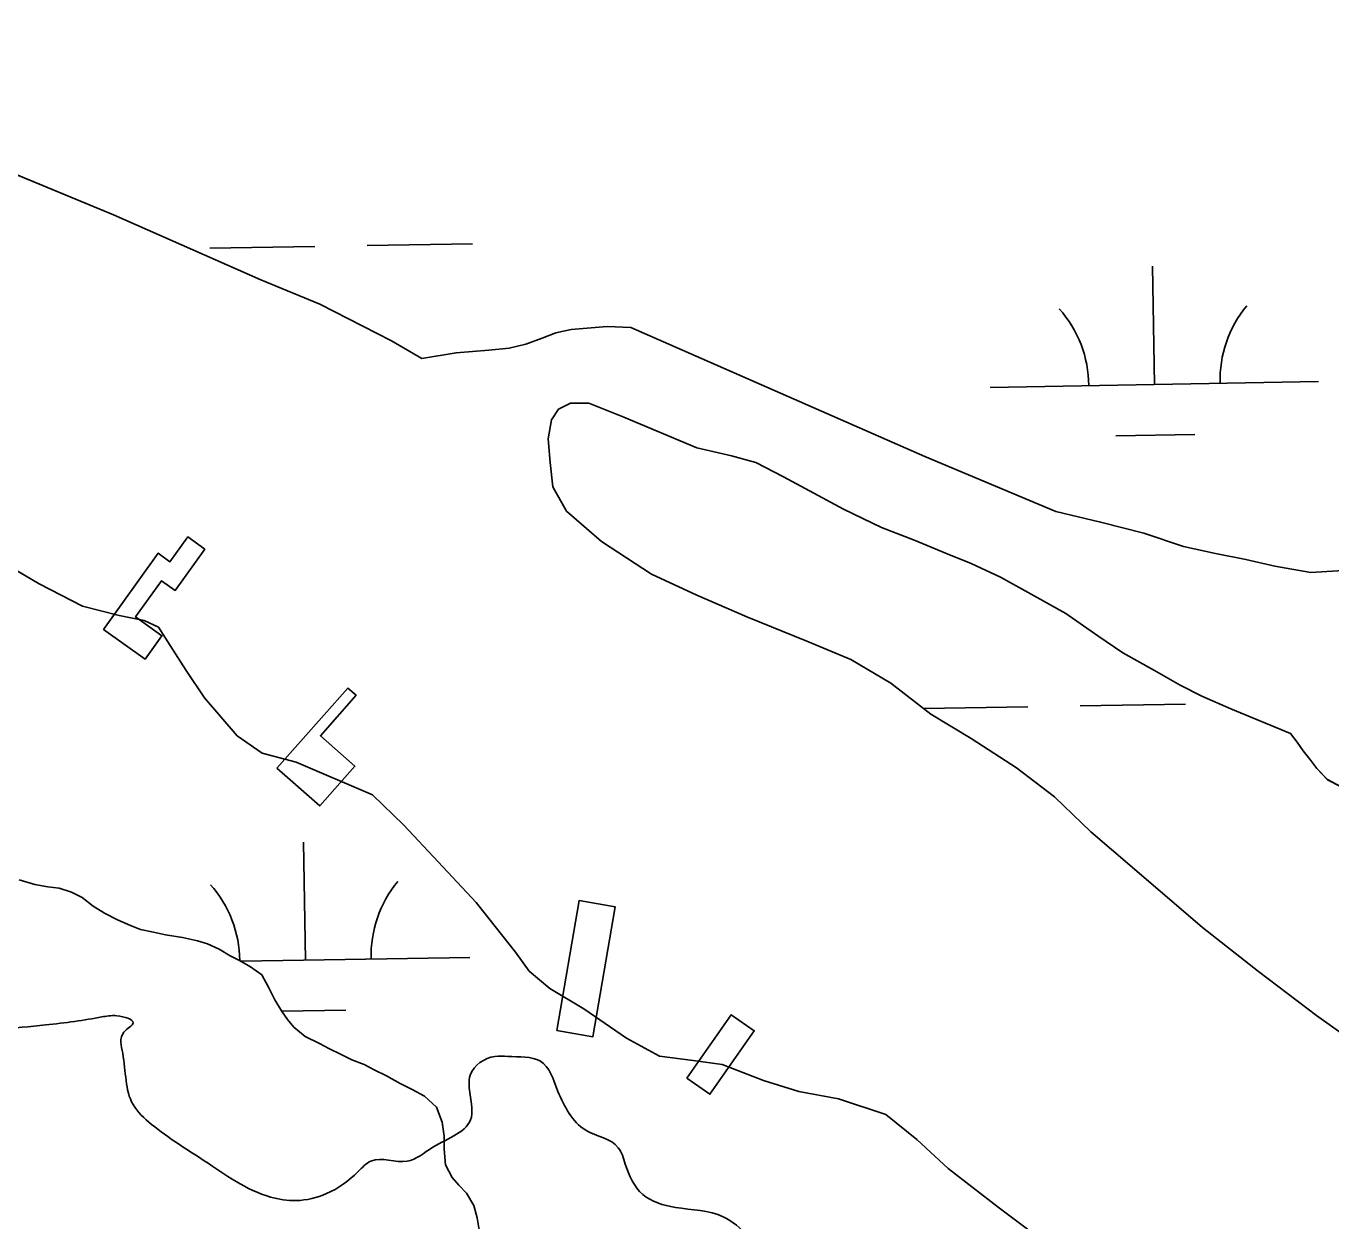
# Model space of a CAD drawing. Extents: x 3892998 to 3931244, y 278583 to 304547.
# Drawn here: x 3910286.4 to 3910683.6, y 284461.9 to 284825.8 of the extents above; entities that cross this region are included whole.
import ezdxf

# ---------------------------------------------------------------- set-up
doc = ezdxf.new("R2010")
doc.units = 0
for name, color, linetype in [('V-CHAN-DOCK', 7, 'Continuous'), ('V-RIVR-EDGE', 7, 'Continuous'), ('V-TOPO-SHOR', 7, 'Continuous'), ('V-WETL-SWMP', 7, 'Continuous')]:
    doc.layers.add(name, color=color, linetype=linetype)

msp = doc.modelspace()

# ---------------------------------------------------------------- linework, layer by layer
at = {"layer": 'V-CHAN-DOCK'}
for points in [[(3910309.98, 284642.03), (3910326.54, 284665.21), (3910330.16, 284662.62), (3910335.56, 284670.18), (3910340.75, 284666.47), (3910331.77, 284653.9), (3910327.61, 284656.87), (3910319.72, 284645.82), (3910327.73, 284640.1), (3910322.65, 284632.99)], [(3910447.98, 284519.88), (3910454.73, 284559.45), (3910465.69, 284557.58), (3910458.94, 284518.01)], [(3910487.55, 284505.4), (3910501.06, 284524.7), (3910508.06, 284519.81), (3910494.55, 284500.5)]]:
    msp.add_lwpolyline(points, close=True, dxfattribs=at)
msp.add_lwpolyline([(3910362.74, 284599.76), (3910384.33, 284624.19), (3910386.85, 284621.97), (3910375.95, 284609.64), (3910386.45, 284600.36), (3910375.76, 284588.27), (3910362.74, 284599.76)], dxfattribs=at)
at = {"layer": 'V-RIVR-EDGE'}
for points in [[(3909509.27, 284876.24), (3909501.09, 284871.29), (3909496.46, 284867.75), (3909493.96, 284859.94), (3909494.27, 284843.24), (3909496.74, 284837.55), (3909501.35, 284834.7), (3909506.32, 284832.91), (3909513.42, 284828.28), (3909517.66, 284820.45), (3909526.87, 284811.55), (3909531.49, 284811.54), (3909538.6, 284812.94), (3909542.15, 284812.58), (3909537.87, 284807.97), (3909538.23, 284806.19), (3909546.74, 284800.49), (3909559.51, 284794.77), (3909567.32, 284794.4), (3909574.78, 284794.73), (3909582.96, 284795.43), (3909585.79, 284794), (3909585.43, 284788.67), (3909586.12, 284784.41), (3909589.67, 284780.84), (3909603.5, 284773.35), (3909607.76, 284771.92), (3909609.88, 284766.23), (3909616.56, 284737.8), (3909620.09, 284728.55), (3909630.02, 284724.98), (3909647.77, 284718.89), (3909663.39, 284715.3), (3909670.5, 284716.35), (3909674.05, 284717.41), (3909677.6, 284715.62), (3909682.56, 284711.35), (3909690.02, 284710.62), (3909703.86, 284706.68), (3909719.14, 284706.64), (3909728.02, 284709.11), (3909742.6, 284716.17), (3909757.9, 284726.79), (3909771.78, 284737.77), (3909773.56, 284737.76), (3909776.4, 284737.4), (3909776.4, 284735.98), (3909746.14, 284709.77), (3909725.13, 284687.44), (3909707.33, 284672.57), (3909682.77, 284650.25), (3909663.89, 284629.34), (3909648.21, 284609.13), (3909637.52, 284594.24), (3909636.09, 284590.69), (3909636.79, 284587.14), (3909639.98, 284586.78), (3909645.31, 284586.76), (3909651, 284589.23), (3909663.46, 284601.28), (3909692.32, 284637.44), (3909710.13, 284655.51), (3909739.32, 284679.59), (3909766.37, 284702.62), (3909785.24, 284721.4), (3909788.8, 284725.29), (3909792, 284725.29), (3909797.32, 284721.72), (3909809.37, 284710.33), (3909827.82, 284701.4), (3909841.31, 284699.59), (3909853.74, 284699.2), (3909863.69, 284701.31), (3909871.17, 284706.26), (3909874.72, 284708.74), (3909879.34, 284706.24), (3909889.24, 284689.17), (3909894.89, 284675.66), (3909900.19, 284665.7), (3909908.35, 284660), (3909914.38, 284658.92), (3909919.36, 284658.55), (3909921.48, 284656.06), (3909925.37, 284649.3), (3909929.27, 284645.38), (3909936.01, 284640.75), (3909948.07, 284633.61), (3909969.36, 284624.68), (3909991.37, 284621.07), (3910003.1, 284623.89), (3910009.85, 284625.64), (3910021.22, 284625.97), (3910038.97, 284621.67), (3910062.06, 284620.54), (3910072.36, 284620.87), (3910079.47, 284622.63), (3910086.23, 284628.3), (3910088.37, 284632.2), (3910091.93, 284634.68), (3910096.55, 284633.96), (3910097.59, 284623.3), (3910102.87, 284607.3), (3910113.14, 284595.2), (3910126.25, 284580.96), (3910139.38, 284574.53), (3910155, 284572.71), (3910158.9, 284569.15), (3910162.78, 284557.07), (3910166.67, 284550.66), (3910179.45, 284546.72), (3910184.42, 284546.71), (3910189.04, 284547.77), (3910194.37, 284547.4), (3910200.39, 284540.99), (3910204.66, 284541.33), (3910213.18, 284541.31), (3910220.98, 284533.48), (3910242.61, 284521.35), (3910263.92, 284519.87), (3910292.34, 284521.58), (3910309.4, 284524.02), (3910314.02, 284524.37), (3910318.99, 284522.22), (3910316.14, 284519.39), (3910315.77, 284513), (3910318.93, 284497.36), (3910324.59, 284491.31), (3910340.55, 284480.26), (3910360.77, 284469.19), (3910368.58, 284468.11), (3910377.82, 284470.22), (3910387.43, 284476.94), (3910391.35, 284480.13), (3910402.36, 284480.1), (3910410.18, 284484.35), (3910421.93, 284493.55), (3910421.94, 284497.46), (3910421.24, 284503.15), (3910421.6, 284506.34), (3910429.08, 284512.01), (3910432.98, 284512), (3910442.93, 284510.55), (3910448.23, 284501.3)], [(3910448.23, 284501.3), (3910456.73, 284489.56), (3910466.66, 284484.21), (3910468.78, 284479.23), (3910474.08, 284469.98), (3910484.02, 284466.05), (3910498.58, 284463.17), (3910506.38, 284457.47), (3910520.21, 284447.13), (3910527.64, 284438.94), (3910527.28, 284434.33), (3910524.07, 284428.3), (3910518.36, 284419.43), (3910514.42, 284407.36), (3910513.69, 284399.91), (3910516.17, 284393.51), (3910522.91, 284390.65), (3910531.78, 284389.2), (3910541.37, 284388.47), (3910547.05, 284387.04), (3910547.4, 284383.48), (3910544.55, 284378.52), (3910543.47, 284373.55), (3910544.52, 284367.86), (3910546.64, 284362.53), (3910545.56, 284359.69), (3910540.94, 284355.44), (3910522.8, 284348.38), (3910514.62, 284344.49), (3910506.81, 284344.15), (3910492.24, 284342.06), (3910484.06, 284338.88), (3910481.57, 284334.98), (3910477.63, 284322.2), (3910471.9, 284305.17), (3910466.2, 284299.5), (3910457.67, 284295.26), (3910442.39, 284293.16), (3910430.31, 284292.84), (3910412.9, 284290.39), (3910401.52, 284283.32), (3910394.74, 284271.26), (3910392.22, 284258.83), (3910392.55, 284249.95), (3910394.98, 284243.36)]]:
    msp.add_spline(points, degree=3, dxfattribs=at)
at = {"layer": 'V-TOPO-SHOR'}
for points in [[(3910406.85, 284724.48), (3910397.64, 284729.88), (3910375.81, 284741.08), (3910357.79, 284748.48), (3910312.94, 284768.28), (3910267.49, 284787.08)], [(3910406.85, 284724.48), (3910417.26, 284726.29), (3910427.27, 284727.09), (3910433.47, 284727.7), (3910438.48, 284728.9), (3910443.48, 284730.71), (3910447.68, 284732.31), (3910452.29, 284733.31), (3910463.29, 284734.32), (3910470.5, 284733.92), (3910560, 284694.72), (3910599.85, 284677.92), (3910613.46, 284674.73), (3910626.68, 284671.33), (3910638.69, 284667.33), (3910648.5, 284665.13), (3910657.71, 284663.34), (3910666.52, 284661.34), (3910677.53, 284659.34), (3910687.34, 284659.95)], [(3910450.91, 284678.06), (3910446.7, 284685.46), (3910445.9, 284692.87), (3910445.29, 284700.08), (3910446.29, 284705.88), (3910448.49, 284709.09), (3910452.1, 284710.89), (3910457.7, 284710.89), (3910468.31, 284706.69), (3910490.54, 284697.29), (3910501.15, 284694.9), (3910508.56, 284692.9), (3910516.97, 284688.5), (3910526.18, 284683.5), (3910535.19, 284678.7), (3910546.8, 284673.1), (3910557.01, 284669.1), (3910566.82, 284665.1), (3910574.03, 284662.1), (3910583.04, 284657.9), (3910593.25, 284652.3), (3910602.86, 284646.9), (3910612.68, 284640.1), (3910620.29, 284634.89), (3910629.9, 284629.49), (3910637.71, 284625.09), (3910644.31, 284621.69), (3910653.12, 284617.89), (3910671.34, 284610.29)], [(3910524, 284638.46), (3910505.77, 284645.85), (3910490.56, 284652.45), (3910476.74, 284658.85), (3910461.52, 284668.85), (3910450.91, 284678.06)], [(3910274.74, 284665.08), (3910290.32, 284655.9), (3910303.5, 284649.11), (3910314.69, 284646.32), (3910322.28, 284644.73), (3910326.67, 284642.73), (3910330.27, 284637.14), (3910335.06, 284629.56), (3910340.66, 284621.17), (3910350.65, 284609.59), (3910358.24, 284604.4), (3910368.63, 284601.61), (3910391.8, 284591.64), (3910401.39, 284582.45), (3910411.78, 284571.28), (3910423.36, 284558.9), (3910435.35, 284543.73)], [(3910792.33, 284439.99), (3910781.12, 284446.39), (3910768.9, 284455.59), (3910758.69, 284464.8), (3910749.08, 284474), (3910735.86, 284484.6), (3910723.04, 284494.21), (3910707.82, 284504.81), (3910693.61, 284514.22), (3910679.19, 284524.42), (3910661.57, 284537.82), (3910644.54, 284551.23), (3910623.12, 284569.63), (3910610.5, 284580.44), (3910599.48, 284591.04), (3910587.87, 284599.85), (3910574.06, 284608.85), (3910561.84, 284616.25), (3910549.62, 284625.66), (3910537.41, 284632.85), (3910524, 284638.46)], [(3910671.34, 284610.29), (3910673.35, 284607.69), (3910675.15, 284605.09), (3910677.15, 284602.49), (3910679.35, 284599.69), (3910682.56, 284596.28), (3910686.77, 284594.09)], [(3910435.35, 284543.73), (3910439.56, 284537.92), (3910445.77, 284532.72), (3910456.18, 284526.52), (3910469.2, 284517.52), (3910479.21, 284512.12), (3910489.42, 284510.72), (3910498.23, 284509.52), (3910510.84, 284504.72), (3910521.65, 284501.33), (3910533.66, 284499.13), (3910548.08, 284494.33), (3910557.49, 284486.73), (3910567.1, 284477.92), (3910582.32, 284466.12), (3910596.94, 284455.12)]]:
    msp.add_lwpolyline(points, dxfattribs=at)
at = {"layer": 'V-WETL-SWMP'}
for p, q in [((3910312.94, 284768.28), (3910267.49, 284787.08)), ((3910357.79, 284748.48), (3910312.94, 284768.28)), ((3910342.26, 284758.08), (3910374.25, 284758.63)), ((3910390.25, 284758.91), (3910422.25, 284759.46)), ((3910629.86, 284716.62), (3910629.24, 284752.61)), ((3910375.81, 284741.08), (3910357.79, 284748.48)), ((3910397.64, 284729.88), (3910375.81, 284741.08)), ((3910463.3, 284734.32), (3910452.29, 284733.31)), ((3910470.5, 284733.92), (3910463.3, 284734.32)), ((3910560, 284694.72), (3910470.5, 284733.92)), ((3910406.85, 284724.48), (3910397.64, 284729.88)), ((3910443.48, 284730.7), (3910438.47, 284728.9)), ((3910447.68, 284732.31), (3910443.48, 284730.7)), ((3910452.29, 284733.31), (3910447.68, 284732.31)), ((3910417.26, 284726.29), (3910406.85, 284724.48)), ((3910427.27, 284727.09), (3910417.26, 284726.29)), ((3910433.47, 284727.7), (3910427.27, 284727.09)), ((3910438.47, 284728.9), (3910433.47, 284727.7)), ((3910579.87, 284715.75), (3910679.86, 284717.49)), ((3910618.13, 284700.98), (3910642.13, 284701.4)), ((3910599.85, 284677.92), (3910560, 284694.72)), ((3910613.46, 284674.73), (3910599.85, 284677.92)), ((3910626.68, 284671.33), (3910613.46, 284674.73)), ((3910638.69, 284667.33), (3910626.68, 284671.33)), ((3910648.5, 284665.13), (3910638.69, 284667.33)), ((3910274.74, 284665.08), (3910290.32, 284655.9)), ((3910657.71, 284663.34), (3910648.5, 284665.13)), ((3910666.52, 284661.34), (3910657.71, 284663.34)), ((3910677.53, 284659.34), (3910666.52, 284661.34)), ((3910687.34, 284659.95), (3910677.53, 284659.34)), ((3910290.32, 284655.9), (3910303.5, 284649.11)), ((3910303.5, 284649.11), (3910314.69, 284646.32)), ((3910314.69, 284646.32), (3910322.27, 284644.73)), ((3910322.27, 284644.73), (3910326.67, 284642.73)), ((3910326.67, 284642.73), (3910330.27, 284637.14)), ((3910330.27, 284637.14), (3910335.06, 284629.56)), ((3910335.06, 284629.56), (3910340.66, 284621.17)), ((3910340.66, 284621.17), (3910350.65, 284609.59)), ((3910559.58, 284617.94), (3910591.32, 284618.49)), ((3910607.31, 284618.77), (3910639.29, 284619.32)), ((3910350.65, 284609.59), (3910358.24, 284604.4)), ((3910358.24, 284604.4), (3910368.63, 284601.61)), ((3910368.63, 284601.61), (3910391.8, 284591.64)), ((3910391.8, 284591.64), (3910401.39, 284582.46)), ((3910401.39, 284582.46), (3910411.78, 284571.28)), ((3910371.42, 284541.31), (3910370.8, 284577.3)), ((3910411.78, 284571.28), (3910423.36, 284558.9)), ((3910289.02, 284564.4), (3910284.23, 284565.79)), ((3910293.01, 284563.6), (3910289.02, 284564.4)), ((3910296.41, 284563.2), (3910293.01, 284563.6)), ((3910300.2, 284562.01), (3910296.41, 284563.2)), ((3910303.4, 284560.41), (3910300.2, 284562.01)), ((3910306.8, 284557.81), (3910303.4, 284560.41)), ((3910423.36, 284558.9), (3910435.35, 284543.73)), ((3910310.19, 284555.62), (3910306.8, 284557.81)), ((3910314.19, 284553.62), (3910310.19, 284555.62)), ((3910318.18, 284551.83), (3910314.19, 284553.62)), ((3910321.18, 284550.63), (3910318.18, 284551.83)), ((3910325.17, 284549.83), (3910321.18, 284550.63)), ((3910328.77, 284549.04), (3910325.17, 284549.83)), ((3910333.96, 284548.24), (3910328.77, 284549.04)), ((3910338.55, 284547.24), (3910333.96, 284548.24)), ((3910341.55, 284546.25), (3910338.55, 284547.24)), ((3910345.15, 284544.65), (3910341.55, 284546.25)), ((3910348.54, 284542.66), (3910345.15, 284544.65)), ((3910435.35, 284543.73), (3910439.56, 284537.92)), ((3910351.34, 284541.26), (3910348.54, 284542.66)), ((3910354.73, 284539.26), (3910351.34, 284541.26)), ((3910351.83, 284540.97), (3910421.41, 284542.17)), ((3910358.13, 284536.87), (3910354.73, 284539.26)), ((3910360.13, 284533.07), (3910358.13, 284536.87)), ((3910439.56, 284537.92), (3910445.77, 284532.72)), ((3910362.13, 284529.28), (3910360.13, 284533.07)), ((3910445.77, 284532.72), (3910456.18, 284526.52)), ((3910364.13, 284525.89), (3910362.13, 284529.28)), ((3910365.92, 284523.29), (3910364.13, 284525.89)), ((3910364.22, 284525.75), (3910383.69, 284526.09)), ((3910367.92, 284520.9), (3910365.92, 284523.29)), ((3910456.18, 284526.52), (3910469.2, 284517.52)), ((3910371.32, 284518.1), (3910367.92, 284520.9)), ((3910375.71, 284515.91), (3910371.32, 284518.1)), ((3910378.71, 284514.31), (3910375.71, 284515.91)), ((3910469.2, 284517.52), (3910479.21, 284512.12)), ((3910382.1, 284512.71), (3910378.71, 284514.31)), ((3910385.5, 284510.92), (3910382.1, 284512.71)), ((3910479.21, 284512.12), (3910489.42, 284510.72)), ((3910389.3, 284509.52), (3910385.5, 284510.92)), ((3910392.29, 284507.93), (3910389.3, 284509.52)), ((3910396.09, 284506.13), (3910392.29, 284507.93)), ((3910489.42, 284510.72), (3910498.23, 284509.52)), ((3910498.23, 284509.52), (3910510.84, 284504.72)), ((3910400.28, 284503.74), (3910396.09, 284506.13)), ((3910403.88, 284501.94), (3910400.28, 284503.74)), ((3910510.84, 284504.72), (3910521.65, 284501.33)), ((3910407.67, 284499.94), (3910403.88, 284501.94)), ((3910411.27, 284496.55), (3910407.67, 284499.94)), ((3910521.65, 284501.33), (3910533.66, 284499.13)), ((3910413.07, 284491.96), (3910411.27, 284496.55)), ((3910533.66, 284499.13), (3910548.08, 284494.33)), ((3910413.67, 284487.77), (3910413.07, 284491.96)), ((3910548.08, 284494.33), (3910557.49, 284486.73)), ((3910413.67, 284483.77), (3910413.67, 284487.77)), ((3910414.07, 284478.98), (3910413.67, 284483.77)), ((3910557.49, 284486.73), (3910567.1, 284477.92)), ((3910416.07, 284475.19), (3910414.07, 284478.98)), ((3910567.1, 284477.92), (3910582.32, 284466.12)), ((3910418.07, 284472.79), (3910416.07, 284475.19)), ((3910420.47, 284470.39), (3910418.07, 284472.79)), ((3910422.67, 284466.6), (3910420.47, 284470.39)), ((3910423.67, 284462.81), (3910422.67, 284466.6)), ((3910582.32, 284466.12), (3910596.94, 284455.12)), ((3910424.27, 284459.21), (3910423.67, 284462.81))]:
    msp.add_line(p, q, dxfattribs=at)
for points in [[(3910524, 284638.45), (3910505.77, 284645.85), (3910490.56, 284652.45), (3910476.74, 284658.85), (3910461.52, 284668.85), (3910450.91, 284678.06), (3910446.7, 284685.46), (3910445.9, 284692.87), (3910445.29, 284700.08), (3910446.29, 284705.88), (3910448.49, 284709.09), (3910452.1, 284710.89), (3910457.7, 284710.89), (3910468.31, 284706.69), (3910490.54, 284697.29), (3910501.15, 284694.9), (3910508.56, 284692.9), (3910516.97, 284688.5), (3910526.18, 284683.5), (3910535.19, 284678.7), (3910546.8, 284673.1), (3910557.01, 284669.1), (3910566.82, 284665.1), (3910574.03, 284662.1), (3910583.04, 284657.9), (3910593.25, 284652.3), (3910602.86, 284646.9), (3910612.68, 284640.1), (3910620.29, 284634.89), (3910629.9, 284629.49), (3910637.71, 284625.09), (3910644.31, 284621.69), (3910653.12, 284617.89), (3910671.34, 284610.29), (3910673.35, 284607.69), (3910675.15, 284605.09), (3910677.15, 284602.49), (3910679.36, 284599.69), (3910682.56, 284596.29), (3910686.77, 284594.09)], [(3910749.08, 284474), (3910735.86, 284484.6), (3910723.04, 284494.21), (3910707.82, 284504.81), (3910693.61, 284514.21), (3910679.19, 284524.42), (3910661.57, 284537.82), (3910644.54, 284551.23), (3910623.12, 284569.63), (3910610.5, 284580.44), (3910599.49, 284591.04), (3910587.87, 284599.85), (3910574.05, 284608.85), (3910561.84, 284616.25), (3910549.62, 284625.65), (3910537.41, 284632.85), (3910524, 284638.45)]]:
    msp.add_lwpolyline(points, dxfattribs=at)
for centre, start, end in [((3910574.62, 284716.14), 0.2199, 41.7635), ((3910685.09, 284718.05), 140.2199, 181.7635), ((3910316.18, 284540.83), 0.62, 41.7635), ((3910426.65, 284542.74), 140.2199, 181.7635)]:
    msp.add_arc(centre, 35.25, start, end, dxfattribs=at)

doc.saveas('drawing.dxf')
